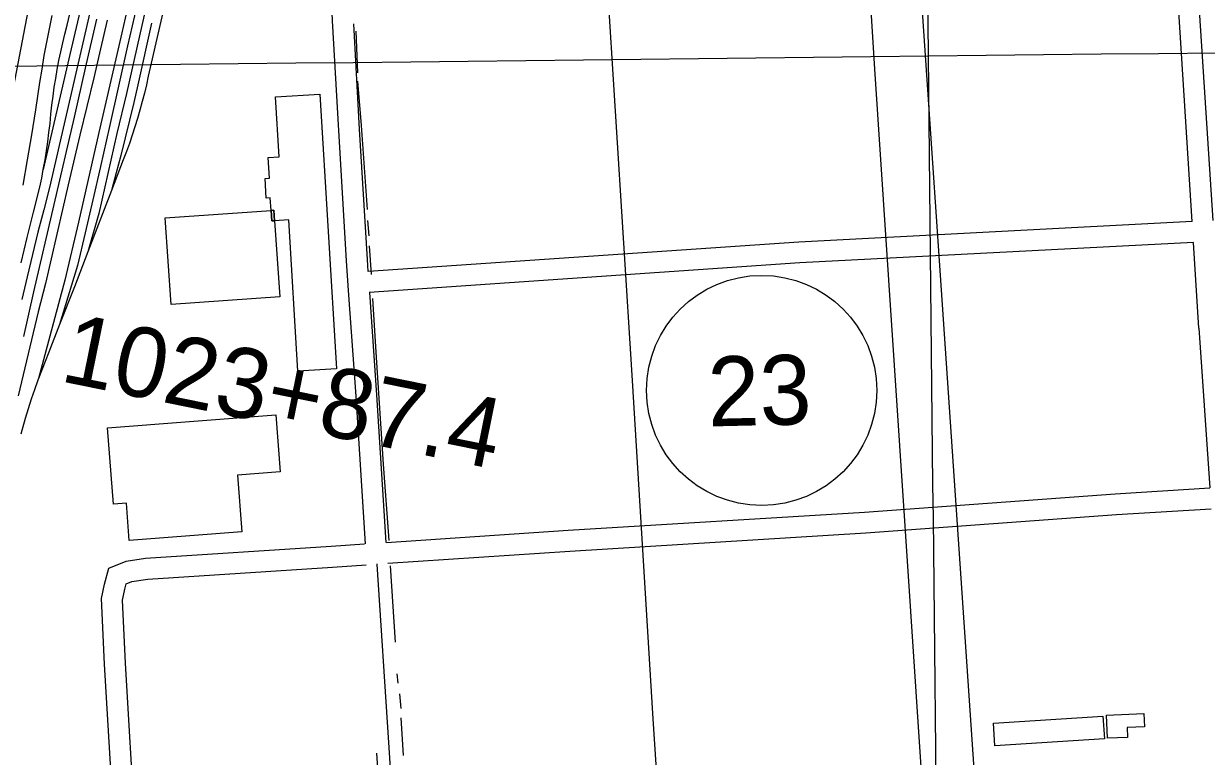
# Model space of a CAD drawing. Extents: x 3677843 to 3715951, y 511991 to 537744.
# Drawn here: x 3686015 to 3687711, y 522520 to 523571 of the extents above; entities that cross this region are included whole.
import ezdxf

# ---------------------------------------------------------------- set-up
doc = ezdxf.new("R2010")
doc.units = 0
for name, color, linetype in [('V-BLDG-OTLN', 7, 'Continuous'), ('V-GRID-MAJR', 7, 'Continuous'), ('V-LEVE-TOET', 7, 'Continuous'), ('V-RAIL-TRAK', 7, 'Continuous'), ('V-ROAD-CNTR', 7, 'Continuous'), ('V-ROAD-IDEN', 7, 'Continuous'), ('V-SURV-IDEN', 7, 'Continuous'), ('V-SURV-LINE', 7, 'Continuous'), ('V-TOPO-SHOR', 7, 'Continuous')]:
    doc.layers.add(name, color=color, linetype=linetype)

msp = doc.modelspace()

# ---------------------------------------------------------------- linework, layer by layer
at = {"layer": 'V-BLDG-OTLN'}
for points in [[(3686374.5, 523288.1), (3686373.5, 523303.4), (3686369.7, 523303.1), (3686368.6, 523320.9), (3686362.9, 523320.6), (3686361.2, 523348.8), (3686367.3, 523349.1), (3686365.5, 523379.1), (3686381.3, 523380.1), (3686376, 523465.9), (3686439.8, 523469.8), (3686463.7, 523075.8), (3686408.2, 523072.4), (3686395, 523289.3)], [(3686374.5, 523288.1), (3686382.1, 523179), (3686226.4, 523168.2), (3686217.7, 523292.5), (3686369.7, 523303.1), (3686370.6, 523287.9)], [(3686374.5, 523288.1), (3686370.6, 523287.9), (3686369.7, 523303.1), (3686373.5, 523303.4)], [(3686327.9, 522841.9), (3686166.3, 522829.4), (3686162.2, 522883.1), (3686143.7, 522881.7), (3686135.2, 522991.4), (3686376.3, 523010.1), (3686382.6, 522928.2), (3686321.6, 522923.5)], [(3687564.4, 522545.1), (3687407.5, 522535.1), (3687405.4, 522567.7), (3687562.3, 522577.8)], [(3687597.8, 522547.3), (3687568.8, 522546.1), (3687567.4, 522579.3), (3687621.2, 522581.5), (3687622, 522562.6), (3687597.2, 522561.5)]]:
    msp.add_lwpolyline(points, close=True, dxfattribs=at)
at = {"layer": 'V-GRID-MAJR'}
for points in [[(3687380.1, 517466), (3687312.3, 523524.6), (3687244.4, 529585.2), (3687176.5, 535645.8), (3687176.5, 535647.7)], [(3682033.6, 523465.9), (3687312.3, 523524.6), (3697869.7, 523644.4)]]:
    msp.add_spline(points, degree=3, dxfattribs=at)
at = {"layer": 'V-LEVE-TOET'}
msp.add_lwpolyline([(3686055.3, 523582.8), (3686051.4, 523563.6), (3686047.6, 523544.3), (3686044.1, 523525), (3686040.8, 523505.7), (3686037.7, 523486.3), (3686034.8, 523466.9), (3686032.1, 523447.4), (3686026.2, 523411.4), (3686020.2, 523375.4), (3686014, 523339.4)], dxfattribs=at)
at = {"layer": 'V-RAIL-TRAK'}
for points in [[(3686186.7, 523694.8), (3686155.5, 523557.9), (3686122.6, 523414.8), (3686093.4, 523286.2), (3686074.1, 523203), (3686036.4, 523062.1)], [(3686115.4, 523674.1), (3686081.3, 523526.6), (3686043.1, 523361.5)], [(3686011.6, 523227.8), (3686020.2, 523264.1), (3686029.1, 523300.4), (3686038.1, 523336.6), (3686040.8, 523349.5), (3686043.1, 523361.5), (3686045.6, 523375.5), (3686047.7, 523388.5), (3686049.6, 523401.6), (3686051.3, 523414.7), (3686052.8, 523427.8), (3686054.1, 523440.9), (3686055.5, 523453.8), (3686057.1, 523466.7), (3686058.9, 523479.6), (3686060.9, 523492.4), (3686063.1, 523505.2), (3686065.6, 523517.9), (3686068.2, 523530.6), (3686071, 523543.3), (3686074, 523555.9), (3686077.2, 523568.5), (3686095.9, 523648.6)], [(3686123.5, 523647.6), (3686052.1, 523336.1), (3686043.7, 523304), (3686035.5, 523271.9), (3686027.6, 523239.8), (3686019.8, 523207.6), (3686012.2, 523175.3)], [(3686231, 523658.1), (3686196.2, 523507.8), (3686193.6, 523495.5), (3686190.9, 523483.3), (3686188, 523471.1), (3686184.9, 523459), (3686181.6, 523446.9), (3686178.1, 523434.9), (3686174.5, 523422.9), (3686170.6, 523411), (3686166.5, 523399.2), (3686162.3, 523387.4), (3686157.8, 523375.7), (3686140.8, 523331.6), (3686107, 523243.8)], [(3686199.6, 523636.3), (3686181, 523553.4), (3686162.2, 523470.5), (3686148.8, 523413.2), (3686135.7, 523355.9), (3686122.9, 523298.5), (3686107, 523243.8)], [(3686177.4, 523596.5), (3686164, 523538.9), (3686150.9, 523481.2), (3686138, 523423.5), (3686125.3, 523365.8), (3686114.3, 523318.4), (3686103.3, 523271.1), (3686092, 523223.8), (3686066.6, 523139.4)], [(3686134.5, 523576), (3686125, 523534.7), (3686115.4, 523493.4), (3686105.5, 523452.1), (3686095.4, 523410.9), (3686079, 523339.9), (3686062.6, 523268.9), (3686046.1, 523198), (3686036, 523157.8), (3686026.2, 523117.5), (3686016.5, 523077.2), (3686007.1, 523036.9)], [(3686119.3, 523577.3), (3686103.3, 523507.2), (3686087.6, 523437), (3686029.1, 523186.2), (3686014.9, 523122.1)], [(3686198.5, 523571.4), (3686178.5, 523483), (3686172.8, 523457.6), (3686166.9, 523432.3), (3686160.7, 523407), (3686154.3, 523381.8), (3686147.7, 523356.7), (3686140.8, 523331.6)], [(3686107, 523243.8), (3686087.7, 523193.6), (3686066.6, 523139.4), (3686051.3, 523099.7), (3686045.8, 523086.3), (3686036.4, 523062.1), (3686035.4, 523059.5), (3686030.5, 523045.9), (3686025.8, 523032.3), (3686021.3, 523018.6), (3686017, 523004.8), (3686011, 522982)]]:
    msp.add_lwpolyline(points, dxfattribs=at)
at = {"layer": 'V-ROAD-CNTR'}
for points in [[(3687236, 523498.4), (3687142.4, 524985.8), (3687133.4, 525122.5)], [(3686887.4, 523066.7), (3686767.8, 524960.3), (3686757.8, 525108.5)], [(3686429.4, 524053.2), (3686435.6, 523955.6), (3686438.8, 523904.8), (3686450.4, 523740.1), (3686457.4, 523575.1), (3686466.3, 523417.7), (3686477.4, 523230.6), (3686480.4, 523188.1), (3686491, 523036.5), (3686504.4, 522824.9)], [(3687707.1, 517473), (3687541.6, 520050.7), (3687425.3, 521808.2), (3687286.3, 523841.1)], [(3687690.3, 523286.9), (3687667.2, 523648.8)], [(3687720.3, 523288.4), (3687697.7, 523641.9)], [(3686487.7, 523570.8), (3686496.2, 523419.5), (3686507.4, 523232.6), (3686508.6, 523215.6)], [(3687640.3, 517472.2), (3687548.3, 518857.6), (3687393.1, 521129.5), (3687236, 523498.4)], [(3687690.3, 523286.9), (3687126.2, 523257.7), (3686509.5, 523215.5)], [(3687692.2, 523257), (3687128, 523227.7), (3686510.4, 523185.5)], [(3687700, 523134.2), (3687692.2, 523257)], [(3686510.7, 523185.5), (3686520.9, 523038.5), (3686534.3, 522826.8)], [(3687700, 523134.1), (3687715.7, 522905.1)], [(3687130.7, 519387.9), (3687106.4, 519718.4), (3687082.1, 520102.2), (3687068.8, 520308.3), (3687056, 520480.5), (3687036.2, 520767.8), (3686996.1, 521441.6), (3686956.4, 521984.9), (3686917.3, 522574.1), (3686887.4, 523066.7)], [(3686535.1, 522826.8), (3686795.9, 522844.4), (3687220.5, 522870.4), (3687579.8, 522896.8), (3687715.7, 522905.1)], [(3686537, 522796.9), (3686797.9, 522814.4), (3687222.5, 522840.5), (3687581.8, 522866.9), (3687717.8, 522875.1)], [(3686246, 520883.1), (3686233.9, 521087.6), (3686202, 521566.3), (3686160, 522166.1), (3686131, 522652.3), (3686126.7, 522746.3), (3686130.9, 522766.9), (3686137.1, 522790), (3686162, 522799.8), (3686189.5, 522804.2), (3686455.7, 522821.5), (3686503.6, 522824.7)], [(3686175, 522418.7), (3686161, 522653.9), (3686156.9, 522744), (3686160.1, 522760), (3686162.1, 522767.6), (3686169.9, 522770.7), (3686192.9, 522774.4), (3686457.7, 522791.6), (3686506, 522794.8)], [(3686521.2, 522796.2), (3686521.3, 522795.2), (3686538.1, 522540), (3686544.5, 522443.3)]]:
    msp.add_lwpolyline(points, dxfattribs=at)
at = {"layer": 'V-ROAD-IDEN'}
msp.add_circle((3687073.1, 523044.9), 165, dxfattribs=at)
at = {"layer": 'V-SURV-LINE'}
msp.add_lwpolyline([(3686071.2, 523851.7), (3685956.2, 523251.5)], dxfattribs=at)
at = {"layer": 'V-TOPO-SHOR'}
for p, q in [((3686494.1, 523500.4), (3686491.6, 523560.2)), ((3686510.2, 523266.5), (3686508.3, 523288.5)), ((3686513.6, 523211), (3686511, 523252.3)), ((3686548.3, 522683.8), (3686540.8, 522793.5)), ((3686552, 522625.2), (3686550.5, 522638.2)), ((3686556.2, 522588.6), (3686554.3, 522609.8)), ((3686559.5, 522521.4), (3686556.2, 522575.2)), ((3686521.1, 522524.5), (3686525.9, 522443.7))]:
    msp.add_line(p, q, dxfattribs=at)
for points in [[(3686508, 523304.2), (3686499.4, 523424.9), (3686494.1, 523488.6)], [(3686539, 522829.6), (3686530.7, 522939.3), (3686521, 523092.3), (3686515.4, 523176.8)]]:
    msp.add_lwpolyline(points, dxfattribs=at)

# ---------------------------------------------------------------- texts
at = {"layer": 'V-ROAD-IDEN'}
msp.add_text('23', height=100, rotation=1.3443, dxfattribs=at).set_placement((3686996.7, 522993.1))
at = {"layer": 'V-SURV-IDEN'}
msp.add_text('1023+87.4', height=100, rotation=348.5147, dxfattribs=at).set_placement((3686065.3, 523058.5))

doc.saveas('drawing.dxf')
